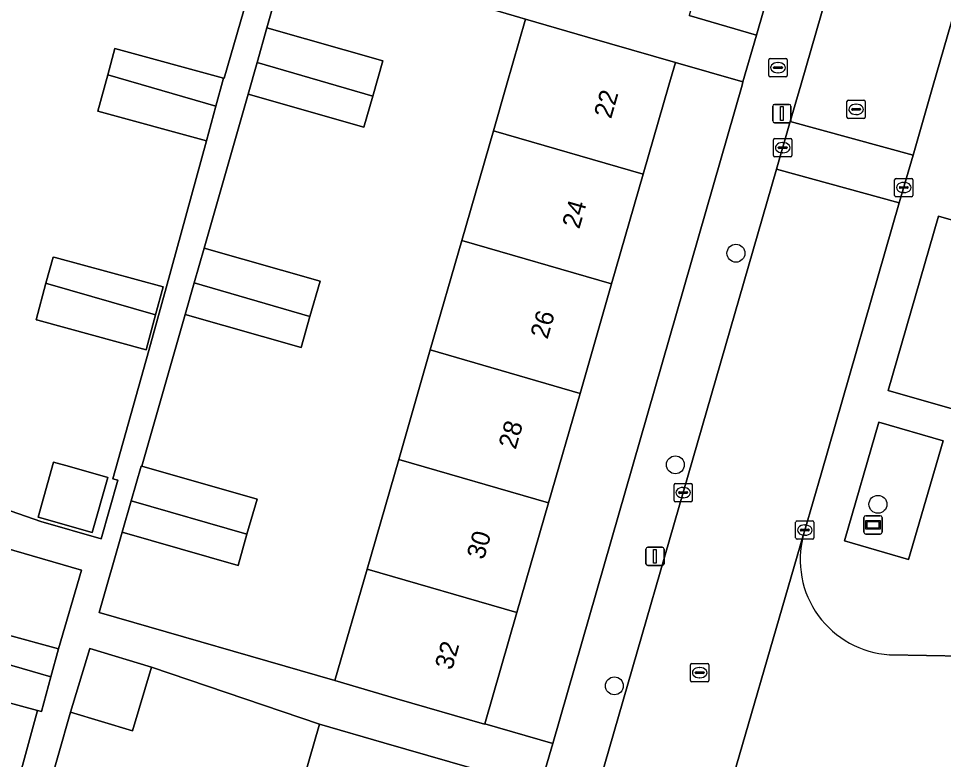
# Model space of a CAD drawing. Extents: x 159817 to 160765, y 380688 to 381638.
# Drawn here: x 160389.1 to 160439.6, y 381213.2 to 381253.6 of the extents above; entities that cross this region are included whole.
import ezdxf

# ---------------------------------------------------------------- set-up
doc = ezdxf.new("R2010")
doc.units = 0
for name, color, linetype in [('IMGEO_Boom', 7, 'Continuous'), ('IMGEO_Brandkraan', 7, 'Continuous'), ('IMGEO_Erf', 7, 'Continuous'), ('IMGEO_Groenvoorziening', 7, 'Continuous'), ('IMGEO_Kolk', 7, 'Continuous'), ('IMGEO_Lichtmast', 7, 'Continuous'), ('IMGEO_Pand', 7, 'Continuous'), ('IMGEO_Pand_nummerreeks', 7, 'Continuous'), ('IMGEO_Rijbaan_lokaal_open', 7, 'Continuous'), ('IMGEO_Rioolput', 7, 'Continuous'), ('IMGEO_Straatnaambord', 7, 'Continuous'), ('IMGEO_Voetpad_open', 7, 'Continuous')]:
    doc.layers.add(name, color=color, linetype=linetype)

msp = doc.modelspace()

# ---------------------------------------------------------------- linework, layer by layer
at = {"layer": 'IMGEO_Boom'}
for centre in [(160428.264, 381240.826), (160424.957, 381229.276), (160436.022, 381227.117), (160421.624, 381217.206)]:
    msp.add_circle(centre, 0.489, dxfattribs=at)
at = {"layer": 'IMGEO_Brandkraan'}
for p, q in [((160430.061, 381250.53), (160430.061, 381251.382)), ((160430.136, 381251.456), (160430.988, 381251.456)), ((160431.062, 381251.382), (160431.062, 381250.53)), ((160430.32, 381250.95), (160430.32, 381250.962)), ((160430.758, 381250.913), (160430.36, 381250.913)), ((160430.363, 381250.999), (160430.761, 381250.999)), ((160430.549, 381251.236), (160430.574, 381251.236)), ((160430.804, 381250.962), (160430.804, 381250.95)), ((160430.988, 381250.456), (160430.136, 381250.456)), ((160430.572, 381250.676), (160430.547, 381250.676))]:
    msp.add_line(p, q, dxfattribs=at)
for points in [[(160430.061, 381250.53), (160430.061, 381251.382)], [(160430.136, 381251.456), (160430.988, 381251.456)], [(160431.062, 381251.382), (160431.062, 381250.53)], [(160430.988, 381250.456), (160430.136, 381250.456)]]:
    msp.add_lwpolyline(points, dxfattribs=at)
for centre, radius, start, end in [((160430.138, 381251.38), 0.0765, 91.552, 178.448), ((160430.138, 381251.38), 0.0765, 91.552, 178.448), ((160430.986, 381251.38), 0.0765, 1.552, 88.448), ((160430.986, 381251.38), 0.0765, 1.552, 88.448), ((160430.36, 381250.959), 0.0403, 85.8775, 175.7526), ((160430.357, 381250.949), 0.0366, 178.938, 274.7102), ((160430.761, 381250.956), 0.043, 264.8664, 352.4533), ((160430.765, 381250.961), 0.0386, 1.7309, 96.639), ((160430.138, 381250.532), 0.0765, 181.552, 268.448), ((160430.138, 381250.532), 0.0765, 181.552, 268.448), ((160430.986, 381250.532), 0.0765, 271.552, 358.448), ((160430.986, 381250.532), 0.0765, 271.552, 358.448)]:
    msp.add_arc(centre, radius, start, end, dxfattribs=at)
for centre, major_axis, ratio, start_param, end_param in [((160430.548, 381250.956), (-0.387, 0.002), 0.722429, 4.712389, 7.853982), ((160430.573, 381250.956), (-0.39, 0.002), 0.717154, 1.570796, 4.712389)]:
    msp.add_ellipse(centre, major_axis=major_axis, ratio=ratio, start_param=start_param, end_param=end_param, dxfattribs=at)
at = {"layer": 'IMGEO_Erf'}
for points in [[(160432.661, 381277.971), (160430.932, 381271.958), (160429.203, 381265.943), (160427.474, 381259.929), (160425.711, 381253.798), (160429.386, 381252.74), (160441.164, 381293.666)], [(160379.964, 381229.768), (160390.293, 381226.171), (160393.6, 381225.236), (160394.504, 381228.435), (160394.227, 381228.513), (160396.204, 381235.515), (160397.138, 381238.94), (160399.341, 381246.963), (160393.411, 381248.574), (160393.952, 381250.567), (160394.341, 381251.999), (160400.27, 381250.388), (160400.311, 381250.377), (160402.631, 381258.37), (160396.702, 381259.981), (160397.244, 381261.975), (160397.633, 381263.407), (160403.563, 381261.796), (160403.628, 381261.778), (160404.841, 381266.079), (160391.592, 381269.917), (160389.907, 381264.1), (160388.256, 381258.398)], [(160388.974, 381211.656), (160390.114, 381215.858), (160384.453, 381217.396), (160384.994, 381219.389), (160385.383, 381220.821), (160391.258, 381219.225), (160391.268, 381219.222), (160392.514, 381223.524), (160379.283, 381227.358), (160377.595, 381221.531), (160375.94, 381215.817), (160375.861, 381215.544), (160378.437, 381214.799), (160377.842, 381212.745), (160375.266, 381213.49), (160374.285, 381210.104)], [(160403.763, 381209.057), (160405.51, 381215.111), (160396.34, 381218.23), (160395.297, 381214.754), (160391.922, 381215.766), (160389.896, 381208.671)]]:
    msp.add_lwpolyline(points, dxfattribs=at)
for points in [[(160413.293, 381241.525), (160415.019, 381247.506), (160415.739, 381250), (160416.777, 381253.599), (160403.867, 381257.403), (160402.649, 381253.137), (160408.977, 381251.33), (160408.428, 381249.408), (160407.943, 381247.711), (160401.616, 381249.519), (160399.218, 381241.106), (160405.546, 381239.298), (160404.997, 381237.378), (160404.512, 381235.68), (160398.185, 381237.488), (160395.817, 381229.196), (160402.105, 381227.4), (160401.557, 381225.479), (160401.072, 381223.781), (160394.744, 381225.589), (160393.491, 381221.203), (160406.359, 381217.491), (160408.115, 381223.579), (160409.842, 381229.562), (160411.567, 381235.543)], [(160428.597, 381250), (160428.648, 381250.177), (160424.963, 381251.237), (160424.606, 381250), (160423.203, 381245.138), (160421.476, 381239.157), (160419.75, 381233.175), (160418.023, 381227.194), (160416.297, 381221.211), (160414.541, 381215.129), (160418.254, 381214.06)], [(160396.973, 381238.985), (160396.558, 381237.456), (160396.043, 381235.559), (160390.139, 381237.164), (160390.035, 381237.192), (160390.577, 381239.187), (160390.966, 381240.617), (160391.07, 381240.589)], [(160390.144, 381226.422), (160390.993, 381229.427), (160391.383, 381229.317), (160391.741, 381229.216), (160393.956, 381228.59), (160393.107, 381225.584), (160390.348, 381226.365)]]:
    msp.add_lwpolyline(points, close=True, dxfattribs=at)
at = {"layer": 'IMGEO_Groenvoorziening'}
for points in [[(160442.855, 381241.833), (160439.327, 381242.854), (160436.573, 381233.337), (160440.085, 381232.322)], [(160439.585, 381230.592), (160436.069, 381231.608), (160434.187, 381225.117), (160437.696, 381224.108)]]:
    msp.add_lwpolyline(points, close=True, dxfattribs=at)
at = {"layer": 'IMGEO_Kolk'}
for p, q in [((160430.319, 381246.162), (160430.319, 381247.014)), ((160430.394, 381247.088), (160431.246, 381247.088)), ((160430.807, 381246.868), (160430.832, 381246.868)), ((160431.32, 381247.014), (160431.32, 381246.162)), ((160430.578, 381246.582), (160430.578, 381246.594)), ((160431.016, 381246.545), (160430.618, 381246.545)), ((160430.621, 381246.631), (160431.019, 381246.631)), ((160430.83, 381246.308), (160430.805, 381246.308)), ((160431.062, 381246.594), (160431.062, 381246.582)), ((160431.246, 381246.088), (160430.394, 381246.088)), ((160436.934, 381243.987), (160436.934, 381244.839)), ((160437.009, 381244.913), (160437.861, 381244.913)), ((160437.935, 381244.839), (160437.935, 381243.987)), ((160437.193, 381244.407), (160437.193, 381244.419)), ((160437.631, 381244.37), (160437.233, 381244.37)), ((160437.236, 381244.456), (160437.634, 381244.456)), ((160437.422, 381244.693), (160437.447, 381244.693)), ((160437.677, 381244.419), (160437.677, 381244.407)), ((160437.861, 381243.913), (160437.009, 381243.913)), ((160437.445, 381244.133), (160437.42, 381244.133)), ((160424.882, 381227.331), (160424.882, 381228.183)), ((160424.957, 381228.257), (160425.809, 381228.257)), ((160425.37, 381228.037), (160425.395, 381228.037)), ((160425.883, 381228.183), (160425.883, 381227.331)), ((160425.141, 381227.751), (160425.141, 381227.763)), ((160425.579, 381227.714), (160425.181, 381227.714)), ((160425.184, 381227.8), (160425.582, 381227.8)), ((160425.625, 381227.763), (160425.625, 381227.751)), ((160425.809, 381227.257), (160424.957, 381227.257)), ((160425.393, 381227.477), (160425.368, 381227.477)), ((160431.527, 381225.284), (160431.527, 381226.136)), ((160431.602, 381226.21), (160432.454, 381226.21)), ((160432.528, 381226.136), (160432.528, 381225.284)), ((160431.786, 381225.704), (160431.786, 381225.716)), ((160432.224, 381225.667), (160431.826, 381225.667)), ((160431.829, 381225.753), (160432.227, 381225.753)), ((160432.015, 381225.99), (160432.04, 381225.99)), ((160432.27, 381225.716), (160432.27, 381225.704)), ((160432.454, 381225.21), (160431.602, 381225.21)), ((160432.038, 381225.43), (160432.013, 381225.43))]:
    msp.add_line(p, q, dxfattribs=at)
for points in [[(160430.319, 381246.162), (160430.319, 381247.014)], [(160430.394, 381247.088), (160431.246, 381247.088)], [(160431.32, 381247.014), (160431.32, 381246.162)], [(160431.246, 381246.088), (160430.394, 381246.088)], [(160436.934, 381243.987), (160436.934, 381244.839)], [(160437.009, 381244.913), (160437.861, 381244.913)], [(160437.935, 381244.839), (160437.935, 381243.987)], [(160437.861, 381243.913), (160437.009, 381243.913)], [(160424.882, 381227.331), (160424.882, 381228.183)], [(160424.957, 381228.257), (160425.809, 381228.257)], [(160425.883, 381228.183), (160425.883, 381227.331)], [(160425.809, 381227.257), (160424.957, 381227.257)], [(160431.527, 381225.284), (160431.527, 381226.136)], [(160431.602, 381226.21), (160432.454, 381226.21)], [(160432.528, 381226.136), (160432.528, 381225.284)], [(160432.454, 381225.21), (160431.602, 381225.21)]]:
    msp.add_lwpolyline(points, dxfattribs=at)
for centre, radius, start, end in [((160430.396, 381247.012), 0.0765, 91.552, 178.448), ((160430.396, 381247.012), 0.0765, 91.552, 178.448), ((160431.244, 381247.012), 0.0765, 1.552, 88.448), ((160431.244, 381247.012), 0.0765, 1.552, 88.448), ((160430.618, 381246.591), 0.0403, 85.8775, 175.7526), ((160430.615, 381246.581), 0.0366, 178.938, 274.7102), ((160431.019, 381246.588), 0.043, 264.8664, 352.4533), ((160431.023, 381246.593), 0.0386, 1.7309, 96.639), ((160430.396, 381246.164), 0.0765, 181.552, 268.448), ((160430.396, 381246.164), 0.0765, 181.552, 268.448), ((160431.244, 381246.164), 0.0765, 271.552, 358.448), ((160431.244, 381246.164), 0.0765, 271.552, 358.448), ((160437.011, 381244.837), 0.0765, 91.552, 178.448), ((160437.011, 381244.837), 0.0765, 91.552, 178.448), ((160437.859, 381244.837), 0.0765, 1.552, 88.448), ((160437.859, 381244.837), 0.0765, 1.552, 88.448), ((160437.233, 381244.416), 0.0403, 85.8775, 175.7526), ((160437.23, 381244.406), 0.0366, 178.938, 274.7102), ((160437.634, 381244.413), 0.043, 264.8664, 352.4533), ((160437.638, 381244.418), 0.0386, 1.7309, 96.639), ((160437.011, 381243.989), 0.0765, 181.552, 268.448), ((160437.011, 381243.989), 0.0765, 181.552, 268.448), ((160437.859, 381243.989), 0.0765, 271.552, 358.448), ((160437.859, 381243.989), 0.0765, 271.552, 358.448), ((160424.959, 381228.181), 0.0765, 91.552, 178.448), ((160424.959, 381228.181), 0.0765, 91.552, 178.448), ((160425.807, 381228.181), 0.0765, 1.552, 88.448), ((160425.807, 381228.181), 0.0765, 1.552, 88.448), ((160425.181, 381227.76), 0.0403, 85.8775, 175.7526), ((160425.178, 381227.75), 0.0366, 178.938, 274.7102), ((160425.582, 381227.757), 0.043, 264.8664, 352.4533), ((160425.586, 381227.762), 0.0386, 1.7309, 96.639), ((160424.959, 381227.333), 0.0765, 181.552, 268.448), ((160424.959, 381227.333), 0.0765, 181.552, 268.448), ((160425.807, 381227.333), 0.0765, 271.552, 358.448), ((160425.807, 381227.333), 0.0765, 271.552, 358.448), ((160431.604, 381226.134), 0.0765, 91.552, 178.448), ((160431.604, 381226.134), 0.0765, 91.552, 178.448), ((160432.452, 381226.134), 0.0765, 1.552, 88.448), ((160432.452, 381226.134), 0.0765, 1.552, 88.448), ((160431.826, 381225.713), 0.0403, 85.8775, 175.7526), ((160431.823, 381225.703), 0.0366, 178.938, 274.7102), ((160432.227, 381225.71), 0.043, 264.8664, 352.4533), ((160432.231, 381225.715), 0.0386, 1.7309, 96.639), ((160431.604, 381225.286), 0.0765, 181.552, 268.448), ((160431.604, 381225.286), 0.0765, 181.552, 268.448), ((160432.452, 381225.286), 0.0765, 271.552, 358.448), ((160432.452, 381225.286), 0.0765, 271.552, 358.448)]:
    msp.add_arc(centre, radius, start, end, dxfattribs=at)
for centre, major_axis, ratio, start_param, end_param in [((160430.806, 381246.588), (-0.387, 0.002), 0.722429, 4.712389, 7.853982), ((160430.831, 381246.588), (-0.39, 0.002), 0.717154, 1.570796, 4.712389), ((160437.421, 381244.413), (-0.387, 0.002), 0.722429, 4.712389, 7.853982), ((160437.446, 381244.413), (-0.39, 0.002), 0.717154, 1.570796, 4.712389), ((160425.369, 381227.757), (-0.387, 0.002), 0.722429, 4.712389, 7.853982), ((160425.394, 381227.757), (-0.39, 0.002), 0.717154, 1.570796, 4.712389), ((160432.014, 381225.71), (-0.387, 0.002), 0.722429, 4.712389, 7.853982), ((160432.039, 381225.71), (-0.39, 0.002), 0.717154, 1.570796, 4.712389)]:
    msp.add_ellipse(centre, major_axis=major_axis, ratio=ratio, start_param=start_param, end_param=end_param, dxfattribs=at)
at = {"layer": 'IMGEO_Lichtmast'}
for p, q in [((160430.278, 381248.054), (160430.278, 381248.854)), ((160430.278, 381248.854), (160430.278, 381248.054)), ((160430.378, 381248.954), (160431.168, 381248.954)), ((160431.168, 381248.954), (160430.378, 381248.954)), ((160431.268, 381248.854), (160431.268, 381248.054)), ((160431.268, 381248.054), (160431.268, 381248.854)), ((160431.168, 381247.954), (160430.378, 381247.954)), ((160430.378, 381247.954), (160431.168, 381247.954)), ((160423.346, 381223.876), (160423.346, 381224.676)), ((160423.346, 381224.676), (160423.346, 381223.876)), ((160423.446, 381224.776), (160424.236, 381224.776)), ((160424.236, 381224.776), (160423.446, 381224.776)), ((160424.336, 381224.676), (160424.336, 381223.876)), ((160424.336, 381223.876), (160424.336, 381224.676)), ((160424.236, 381223.776), (160423.446, 381223.776)), ((160423.446, 381223.776), (160424.236, 381223.776))]:
    msp.add_line(p, q, dxfattribs=at)
for points in [[(160430.698, 381248.829), (160430.848, 381248.829), (160430.848, 381248.079), (160430.698, 381248.079), (160430.698, 381248.829)], [(160423.766, 381224.651), (160423.916, 381224.651), (160423.916, 381223.901), (160423.766, 381223.901), (160423.766, 381224.651)]]:
    msp.add_lwpolyline(points, dxfattribs=at)
for centre, start, end in [((160430.378, 381248.854), 90, 180), ((160430.378, 381248.854), 90, 180), ((160431.168, 381248.854), 0, 90), ((160431.168, 381248.854), 360, 90), ((160430.378, 381248.054), 180, 270), ((160430.378, 381248.054), 180, 270), ((160431.168, 381248.054), 270, 0), ((160431.168, 381248.054), 270, 0), ((160423.446, 381224.676), 90, 180), ((160423.446, 381224.676), 90, 180), ((160424.236, 381224.676), 0, 90), ((160424.236, 381224.676), 360, 90), ((160423.446, 381223.876), 180, 270), ((160423.446, 381223.876), 180, 270), ((160424.236, 381223.876), 270, 0), ((160424.236, 381223.876), 270, 0)]:
    msp.add_arc(centre, 0.1, start, end, dxfattribs=at)
at = {"layer": 'IMGEO_Pand'}
for points in [[(160415.019, 381247.506), (160423.203, 381245.138), (160424.606, 381250), (160424.963, 381251.237), (160420.159, 381252.623), (160416.777, 381253.599), (160415.739, 381250)], [(160402.107, 381251.238), (160408.428, 381249.408), (160408.977, 381251.33), (160402.649, 381253.137)], [(160394.341, 381251.999), (160393.952, 381250.567), (160399.855, 381248.859), (160400.27, 381250.388)], [(160402.107, 381251.238), (160401.616, 381249.519), (160407.943, 381247.711), (160408.428, 381249.408)], [(160399.855, 381248.859), (160393.952, 381250.567), (160393.411, 381248.574), (160399.341, 381246.963)], [(160421.476, 381239.157), (160423.203, 381245.138), (160415.019, 381247.506), (160413.293, 381241.525)], [(160419.75, 381233.175), (160421.476, 381239.157), (160413.293, 381241.525), (160411.567, 381235.543)], [(160404.997, 381237.378), (160405.546, 381239.298), (160399.218, 381241.106), (160398.676, 381239.207)], [(160391.07, 381240.589), (160390.966, 381240.617), (160390.577, 381239.187), (160390.681, 381239.157), (160396.558, 381237.456), (160396.973, 381238.985)], [(160396.558, 381237.456), (160390.681, 381239.157), (160390.577, 381239.187), (160390.035, 381237.192), (160390.139, 381237.164), (160396.043, 381235.559)], [(160404.997, 381237.378), (160398.676, 381239.207), (160398.185, 381237.488), (160404.512, 381235.68)], [(160419.75, 381233.175), (160411.567, 381235.543), (160409.842, 381229.562), (160418.023, 381227.194)], [(160418.023, 381227.194), (160409.842, 381229.562), (160408.115, 381223.579), (160416.297, 381221.211)], [(160390.144, 381226.422), (160390.348, 381226.365), (160393.107, 381225.584), (160393.956, 381228.59), (160391.741, 381229.216), (160391.383, 381229.317), (160390.993, 381229.427)], [(160402.105, 381227.4), (160395.817, 381229.196), (160395.778, 381229.207), (160395.235, 381227.308), (160401.557, 381225.479)], [(160401.557, 381225.479), (160395.235, 381227.308), (160394.744, 381225.589), (160401.072, 381223.781)], [(160416.297, 381221.211), (160408.115, 381223.579), (160406.359, 381217.491), (160409.734, 381216.501), (160414.537, 381215.115), (160414.541, 381215.129)], [(160385.383, 381220.821), (160384.994, 381219.389), (160390.843, 381217.695), (160391.258, 381219.225)], [(160390.843, 381217.695), (160384.994, 381219.389), (160384.453, 381217.396), (160390.114, 381215.858), (160390.328, 381215.8)], [(160396.34, 381218.23), (160392.965, 381219.243), (160391.922, 381215.766), (160395.297, 381214.754)], [(160403.763, 381209.057), (160412.085, 381206.656), (160413.832, 381212.709), (160409.029, 381214.095), (160405.51, 381215.111)]]:
    msp.add_lwpolyline(points, close=True, dxfattribs=at)
at = {"layer": 'IMGEO_Rijbaan_lokaal_open'}
for points in [[(160448.115, 381281.324), (160448.277, 381281.978), (160448.891, 381284.104), (160453.058, 381298.443), (160446.355, 381300.465), (160445.751, 381298.364), (160444.209, 381293.015), (160443.219, 381289.584), (160431.805, 381250), (160431.235, 381248.026), (160437.943, 381246.184), (160439.045, 381250), (160441.975, 381260.142), (160442.858, 381263.221), (160442.909, 381263.442)], [(160431.938, 381225.406), (160432.026, 381225.71), (160432.938, 381228.843), (160437.189, 381243.571), (160430.481, 381245.413), (160417.03, 381198.827), (160413.672, 381187.423), (160420.388, 381185.555), (160425.673, 381203.87), (160426.58, 381206.975), (160426.927, 381208.275)], [(160431.938, 381225.406), (160427.147, 381208.922)], [(160427.147, 381208.922), (160431.938, 381225.406)], [(160444.731, 381218.748), (160436.654, 381218.901)]]:
    msp.add_lwpolyline(points, dxfattribs=at)
msp.add_lwpolyline([(160431.235, 381248.026), (160430.481, 381245.413), (160437.189, 381243.571), (160437.943, 381246.184)], close=True, dxfattribs=at)
msp.add_arc((160436.986, 381224.104), 5.213, 165.5334, 266.3494, dxfattribs=at)
at = {"layer": 'IMGEO_Rioolput'}
for p, q in [((160434.328, 381248.254), (160434.328, 381249.106)), ((160434.403, 381249.18), (160435.255, 381249.18)), ((160434.816, 381248.96), (160434.841, 381248.96)), ((160435.329, 381249.106), (160435.329, 381248.254)), ((160434.587, 381248.674), (160434.587, 381248.686)), ((160435.025, 381248.637), (160434.627, 381248.637)), ((160434.63, 381248.723), (160435.028, 381248.723)), ((160434.839, 381248.4), (160434.814, 381248.4)), ((160435.071, 381248.686), (160435.071, 381248.674)), ((160435.255, 381248.18), (160434.403, 381248.18)), ((160425.86, 381218.428), (160426.712, 381218.428)), ((160425.785, 381217.502), (160425.785, 381218.354)), ((160426.044, 381217.922), (160426.044, 381217.934)), ((160426.087, 381217.971), (160426.485, 381217.971)), ((160426.273, 381218.208), (160426.298, 381218.208)), ((160426.528, 381217.934), (160426.528, 381217.922)), ((160426.786, 381218.354), (160426.786, 381217.502)), ((160426.712, 381217.428), (160425.86, 381217.428)), ((160426.482, 381217.885), (160426.084, 381217.885)), ((160426.296, 381217.648), (160426.271, 381217.648))]:
    msp.add_line(p, q, dxfattribs=at)
for points in [[(160434.328, 381248.254), (160434.328, 381249.106)], [(160434.403, 381249.18), (160435.255, 381249.18)], [(160435.329, 381249.106), (160435.329, 381248.254)], [(160435.255, 381248.18), (160434.403, 381248.18)], [(160425.86, 381218.428), (160426.712, 381218.428)], [(160425.785, 381217.502), (160425.785, 381218.354)], [(160426.786, 381218.354), (160426.786, 381217.502)], [(160426.712, 381217.428), (160425.86, 381217.428)]]:
    msp.add_lwpolyline(points, dxfattribs=at)
for centre, radius, start, end in [((160434.405, 381249.104), 0.0765, 91.552, 178.448), ((160434.405, 381249.104), 0.0765, 91.552, 178.448), ((160435.253, 381249.104), 0.0765, 1.552, 88.448), ((160435.253, 381249.104), 0.0765, 1.552, 88.448), ((160434.405, 381248.256), 0.0765, 181.552, 268.448), ((160434.405, 381248.256), 0.0765, 181.552, 268.448), ((160434.627, 381248.683), 0.0403, 85.8775, 175.7526), ((160434.624, 381248.673), 0.0366, 178.938, 274.7102), ((160435.028, 381248.68), 0.043, 264.8664, 352.4533), ((160435.032, 381248.685), 0.0386, 1.7309, 96.639), ((160435.253, 381248.256), 0.0765, 271.552, 358.448), ((160435.253, 381248.256), 0.0765, 271.552, 358.448), ((160425.862, 381218.352), 0.0765, 91.552, 178.448), ((160425.862, 381218.352), 0.0765, 91.552, 178.448), ((160426.71, 381218.352), 0.0765, 1.552, 88.448), ((160426.71, 381218.352), 0.0765, 1.552, 88.448), ((160426.084, 381217.931), 0.0403, 85.8775, 175.7526), ((160426.081, 381217.921), 0.0366, 178.938, 274.7102), ((160426.485, 381217.928), 0.043, 264.8664, 352.4533), ((160426.489, 381217.933), 0.0386, 1.7309, 96.639), ((160425.862, 381217.504), 0.0765, 181.552, 268.448), ((160425.862, 381217.504), 0.0765, 181.552, 268.448), ((160426.71, 381217.504), 0.0765, 271.552, 358.448), ((160426.71, 381217.504), 0.0765, 271.552, 358.448)]:
    msp.add_arc(centre, radius, start, end, dxfattribs=at)
for centre, major_axis, ratio, start_param, end_param in [((160434.815, 381248.68), (-0.387, 0.002), 0.722429, 4.712389, 7.853982), ((160434.84, 381248.68), (-0.39, 0.002), 0.717154, 1.570796, 4.712389), ((160426.272, 381217.928), (-0.387, 0.002), 0.722429, 4.712389, 7.853982), ((160426.297, 381217.928), (-0.39, 0.002), 0.717154, 1.570796, 4.712389)]:
    msp.add_ellipse(centre, major_axis=major_axis, ratio=ratio, start_param=start_param, end_param=end_param, dxfattribs=at)
at = {"layer": 'IMGEO_Straatnaambord'}
for p, q in [((160435.256, 381225.594), (160435.256, 381226.394)), ((160435.256, 381226.394), (160435.256, 381225.594)), ((160435.356, 381226.494), (160436.146, 381226.494)), ((160436.146, 381226.494), (160435.356, 381226.494)), ((160436.246, 381226.394), (160436.246, 381225.594)), ((160436.246, 381225.594), (160436.246, 381226.394)), ((160436.146, 381225.494), (160435.356, 381225.494)), ((160435.356, 381225.494), (160436.146, 381225.494))]:
    msp.add_line(p, q, dxfattribs=at)
for points in [[(160435.357, 381226.226), (160436.145, 381226.226), (160436.145, 381225.762), (160435.357, 381225.762), (160435.357, 381226.226)], [(160435.422, 381226.161), (160435.422, 381225.827), (160436.08, 381225.827), (160436.08, 381226.161), (160435.422, 381226.161)]]:
    msp.add_lwpolyline(points, dxfattribs=at)
for centre, start, end in [((160435.356, 381226.394), 90, 180), ((160435.356, 381226.394), 90, 180), ((160436.146, 381226.394), 0, 90), ((160436.146, 381226.394), 360, 90), ((160435.356, 381225.594), 180, 270), ((160435.356, 381225.594), 180, 270), ((160436.146, 381225.594), 270, 0), ((160436.146, 381225.594), 270, 0)]:
    msp.add_arc(centre, 0.1, start, end, dxfattribs=at)
at = {"layer": 'IMGEO_Voetpad_open'}
for points in [[(160441.164, 381293.666), (160429.386, 381252.74), (160428.648, 381250.177), (160428.597, 381250), (160418.254, 381214.06), (160417.557, 381211.637), (160407.24, 381175.79), (160410.006, 381174.977), (160412.919, 381184.867), (160413.672, 381187.423), (160417.03, 381198.827), (160430.481, 381245.413), (160431.235, 381248.026), (160431.805, 381250), (160443.219, 381289.584)], [(160384.879, 381271.861), (160389.682, 381270.47), (160391.592, 381269.917), (160404.841, 381266.079), (160403.628, 381261.778), (160403.563, 381261.796), (160403.147, 381260.267), (160402.631, 381258.37), (160400.311, 381250.377), (160400.27, 381250.388), (160399.855, 381248.859), (160399.341, 381246.963), (160397.138, 381238.94), (160396.204, 381235.515), (160394.227, 381228.513), (160394.504, 381228.435), (160393.6, 381225.236), (160390.293, 381226.171), (160379.964, 381229.768)], [(160442.909, 381263.442), (160442.858, 381263.221), (160441.975, 381260.142), (160439.045, 381250), (160437.943, 381246.184), (160437.189, 381243.571), (160432.938, 381228.843), (160432.026, 381225.71), (160431.938, 381225.406)], [(160417.557, 381211.637), (160418.254, 381214.06), (160414.541, 381215.129), (160414.537, 381215.115), (160409.734, 381216.501), (160406.359, 381217.491), (160393.491, 381221.203), (160394.744, 381225.589), (160395.235, 381227.308), (160395.778, 381229.207), (160395.817, 381229.196), (160398.185, 381237.488), (160398.676, 381239.207), (160399.218, 381241.106), (160401.616, 381249.519), (160402.107, 381251.238), (160402.649, 381253.137), (160403.867, 381257.403), (160416.777, 381253.599), (160420.159, 381252.623), (160424.963, 381251.237), (160428.648, 381250.177), (160429.386, 381252.74), (160425.711, 381253.798)], [(160436.654, 381218.901), (160444.731, 381218.748), (160444.916, 381221.989), (160440.069, 381223.366), (160447.635, 381250)], [(160379.283, 381227.358), (160392.514, 381223.524), (160391.268, 381219.222), (160391.258, 381219.225), (160390.843, 381217.695), (160390.328, 381215.8), (160390.114, 381215.858), (160388.974, 381211.656)], [(160389.896, 381208.671), (160391.922, 381215.766), (160392.965, 381219.243), (160396.34, 381218.23), (160405.51, 381215.111), (160409.029, 381214.095), (160413.832, 381212.709)]]:
    msp.add_lwpolyline(points, dxfattribs=at)
for points in [[(160440.085, 381232.322), (160436.573, 381233.337), (160439.327, 381242.854), (160442.855, 381241.833)], [(160437.696, 381224.108), (160434.187, 381225.117), (160436.069, 381231.608), (160439.585, 381230.592)]]:
    msp.add_lwpolyline(points, close=True, dxfattribs=at)
msp.add_arc((160436.986, 381224.104), 5.213, 165.5334, 266.3494, dxfattribs=at)

# ---------------------------------------------------------------- texts
at = {"layer": 'IMGEO_Pand_nummerreeks'}
for s, p in [('22', (160421.443, 381248.129)), ('24', (160419.706, 381242.112)), ('26', (160417.969, 381236.091)), ('28', (160416.232, 381230.074)), ('30', (160414.494, 381224.054)), ('32', (160412.755, 381218.027))]:
    msp.add_text(s, height=1, rotation=73.9001, dxfattribs=at).set_placement(p)

doc.saveas('drawing.dxf')
